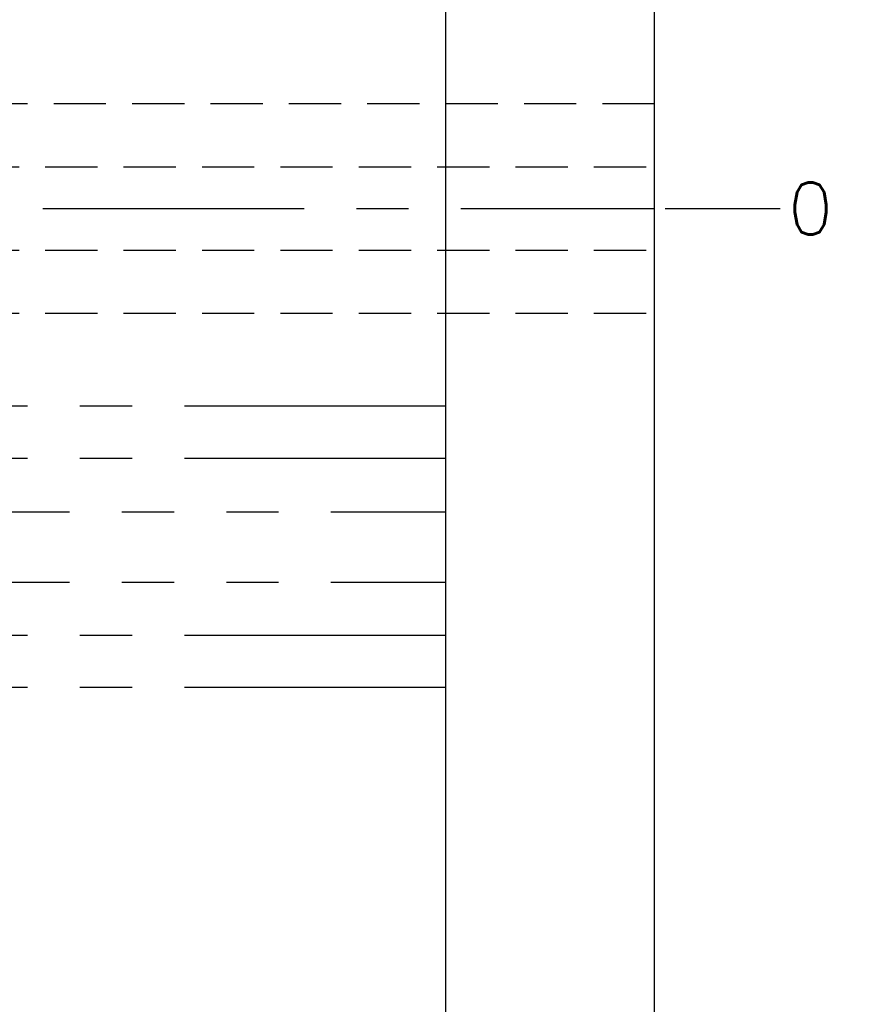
# Model space of a CAD drawing. Extents: x 2651 to 11825, y -3833 to 1075.
# Tile 435 of 656: x 4846 to 4887, y -3147 to -3100. Entities that reach past the tile are written whole.
import ezdxf

# ---------------------------------------------------------------- set-up
doc = ezdxf.new("R2010")
doc.units = 0
doc.header["$LTSCALE"] = 10
for name, pattern in [('CENTER', [2, 1.25, -0.25, 0.25, -0.25]), ('HIDDEN', [0.375, 0.25, -0.125]), ('PHANTOM', [2.5, 1.25, -0.25, 0.25, -0.25, 0.25, -0.25])]:
    doc.linetypes.add(name, pattern=pattern)
doc.layers.get('0').update_dxf_attribs({"linetype": 'CONTINUOUS'})
doc.layers.get('Defpoints').update_dxf_attribs({"linetype": 'CONTINUOUS'})
for name, color, linetype in [('CEN', 1, 'CENTER'), ('COOL', 150, 'HIDDEN'), ('DIM', 3, 'CONTINUOUS'), ('LAYER_108', 7, 'CONTINUOUS')]:
    doc.layers.add(name, color=color, linetype=linetype)
doc.styles.get("Standard").update_dxf_attribs({"font": 'romans.shx'})
doc.dimstyles.new('1-1', dxfattribs={"dimtxt": 2.5, "dimasz": 2.5, "dimexe": 1, "dimexo": 0.5, "dimtad": 0, "dimrnd": 1.38778e-17, "dimzin": 9, "dimdsep": 46, "dimtxsty": 'Standard', "dimblk": 'CLOSED', "dimcen": 0, "dimclrd": 3, "dimclre": 3, "dimclrt": 3, "dimazin": 2, "dimtfac": 0.75, "dimtofl": 0, "dimtmove": 0, "dimatfit": 3, "dimfxl": 0, "dimtolj": 1, "dimarcsym": 0})

# ---------------------------------------------------------------- blocks, each defined once
blk = doc.blocks.new('*D746')
at = {"layer": 'Defpoints', "color": 0}
for p in [(4876.454, -3109.358), (4876.454, -3109.358), (4882.454, -3109.358)]:
    blk.add_point(p, dxfattribs=at)
at = {"layer": 'DIM', "color": 3, "lineweight": -2}
blk.add_line((4876.954, -3109.358), (4882.454, -3109.358), dxfattribs=at)
at = {"layer": 'DIM', "color": 3, "insert": (4883.913, -3109.358), "char_height": 2.5, "attachment_point": 5}
blk.add_mtext('\\A1;0', dxfattribs=at)
blk = doc.blocks.new('_Closed')
at = {"color": 0, "linetype": 'ByBlock', "lineweight": -2}
for p, q in [((-1, 0.167), (0, 0)), ((-1, 0.167), (-1, -0.167)), ((0, 0), (-1, -0.167)), ((0, 0), (-1, 0))]:
    blk.add_line(p, q, dxfattribs=at)
blk = doc.blocks.new('*D747')
at = {"layer": 'Defpoints', "color": 0}
for p in [(4876.454, -3109.358), (4876.454, -3170.112), (4876.454, -3176.112)]:
    blk.add_point(p, dxfattribs=at)
at = {"layer": 'DIM', "color": 3, "lineweight": -2}
blk.add_line((4876.454, -3170.612), (4876.454, -3176.112), dxfattribs=at)
at = {"layer": 'DIM', "color": 3, "insert": (4876.454, -3177.571), "char_height": 2.5, "attachment_point": 5, "rotation": 90}
blk.add_mtext('\\A1;0', dxfattribs=at)
blk = doc.blocks.new('*D748')
at = {"layer": 'Defpoints', "color": 0}
for p in [(4876.454, -3109.358), (4835.964, -3170.112), (4835.964, -3176.112)]:
    blk.add_point(p, dxfattribs=at)
at = {"layer": 'DIM', "color": 3, "lineweight": -2}
blk.add_line((4835.964, -3170.612), (4835.964, -3176.112), dxfattribs=at)
at = {"layer": 'DIM', "color": 3, "insert": (4835.964, -3181.678), "char_height": 2.5, "attachment_point": 5, "rotation": 90}
blk.add_mtext('\\A1;40.49', dxfattribs=at)
blk = doc.blocks.new('*D749')
at = {"layer": 'Defpoints', "color": 0}
for p in [(4876.454, -3109.358), (4807.215, -3163.693), (4807.215, -3176.112)]:
    blk.add_point(p, dxfattribs=at)
at = {"layer": 'DIM', "color": 3, "lineweight": -2}
blk.add_line((4807.215, -3164.193), (4807.215, -3176.112), dxfattribs=at)
at = {"layer": 'DIM', "color": 3, "insert": (4807.215, -3181.737), "char_height": 2.5, "attachment_point": 5, "rotation": 90}
blk.add_mtext('\\A1;69.24', dxfattribs=at)
blk = doc.blocks.new('*D750')
at = {"layer": 'Defpoints', "color": 0}
for p in [(4836.454, -3042.546), (4836.454, -3062.788), (4876.454, -3109.358)]:
    blk.add_point(p, dxfattribs=at)
at = {"layer": 'DIM', "color": 3, "lineweight": -2}
blk.add_line((4836.454, -3062.288), (4836.454, -3042.546), dxfattribs=at)
at = {"layer": 'DIM', "color": 3, "insert": (4836.454, -3039.897), "char_height": 2.5, "attachment_point": 5, "rotation": 90}
blk.add_mtext('\\A1;40', dxfattribs=at)
blk = doc.blocks.new('*D3361')
at = {"layer": 'Defpoints', "color": 0}
for p in [(4876.454, -3109.358), (4866.454, -3170.358), (4866.454, -3176.112)]:
    blk.add_point(p, dxfattribs=at)
at = {"layer": 'DIM', "color": 3, "lineweight": -2}
blk.add_line((4866.454, -3170.858), (4866.454, -3176.112), dxfattribs=at)
at = {"layer": 'DIM', "color": 3, "insert": (4866.454, -3178.582), "char_height": 2.5, "attachment_point": 5, "rotation": 90}
blk.add_mtext('\\A1;10', dxfattribs=at)
blk = doc.blocks.new('*D3362')
at = {"layer": 'Defpoints', "color": 0}
for p in [(4876.454, -3048.358), (4882.454, -3048.358), (4876.454, -3109.358)]:
    blk.add_point(p, dxfattribs=at)
at = {"layer": 'DIM', "color": 3, "lineweight": -2}
blk.add_line((4876.954, -3048.358), (4882.454, -3048.358), dxfattribs=at)
at = {"layer": 'DIM', "color": 3, "insert": (4884.687, -3048.358), "char_height": 2.5, "attachment_point": 5}
blk.add_mtext('\\A1;61', dxfattribs=at)
blk = doc.blocks.new('*D3363')
at = {"layer": 'Defpoints', "color": 0}
for p in [(4876.454, -3109.358), (4876.454, -3170.358), (4882.454, -3170.358)]:
    blk.add_point(p, dxfattribs=at)
at = {"layer": 'DIM', "color": 3, "lineweight": -2}
blk.add_line((4876.954, -3170.358), (4882.454, -3170.358), dxfattribs=at)
at = {"layer": 'DIM', "color": 3, "insert": (4884.687, -3170.358), "char_height": 2.5, "attachment_point": 5}
blk.add_mtext('\\A1;61', dxfattribs=at)
blk = doc.blocks.new('*D3544')
at = {"layer": 'Defpoints', "color": 0}
for p in [(4876.454, -3109.358), (4817.299, -3114.358), (4817.299, -3132.06)]:
    blk.add_point(p, dxfattribs=at)
at = {"layer": 'DIM', "color": 3, "lineweight": -2}
blk.add_line((4817.299, -3114.858), (4817.299, -3132.06), dxfattribs=at)
at = {"layer": 'DIM', "color": 3, "insert": (4817.299, -3137.685), "char_height": 2.5, "attachment_point": 5, "rotation": 90}
blk.add_mtext('\\A1;59.16', dxfattribs=at)

msp = doc.modelspace()

# ---------------------------------------------------------------- linework, layer by layer
at = {"layer": 'CEN'}
msp.add_line((4807.184, -3109.358), (4876.454, -3109.358), dxfattribs=at)
at = {"layer": 'COOL', "linetype": 'HIDDEN'}
for p, q in [((4876.454, -3104.358), (4817.299, -3104.358)), ((4817.299, -3107.358), (4876.454, -3107.358)), ((4817.299, -3111.358), (4876.454, -3111.358)), ((4817.299, -3114.358), (4876.454, -3114.358))]:
    msp.add_line(p, q, dxfattribs=at)
at = {"layer": 'LAYER_108', "color": 0, "linetype": 'Continuous'}
for p, q in [((4866.454, -3054.358), (4866.454, -3164.358)), ((4876.454, -3164.358), (4876.454, -3054.358))]:
    msp.add_line(p, q, dxfattribs=at)
at = {"layer": 'LAYER_108', "color": 253, "linetype": 'PHANTOM'}
for p, q in [((4866.454, -3118.821), (4835.964, -3118.821)), ((4866.454, -3121.321), (4835.964, -3121.321)), ((4835.964, -3123.866), (4866.454, -3123.866)), ((4835.964, -3127.234), (4866.454, -3127.234)), ((4866.454, -3129.78), (4835.964, -3129.78)), ((4866.454, -3132.28), (4835.964, -3132.28))]:
    msp.add_line(p, q, dxfattribs=at)

# ---------------------------------------------------------------- dimensions: what is measured, and where the dimension line sits
at = {"layer": 'DIM'}
for feature_location, offset, dtype, origin, picture, middle in [((4836.454, -3062.788), (0, 20.242), 1, (4876.454, -3109.358), '*D750', (4836.454, -3039.897)), ((4876.454, -3048.358), (6, 0), 0, (4876.454, -3109.358), '*D3362', (4884.687, -3048.358)), ((4876.454436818, -3109.357951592), (6, 0), 0, (4876.454436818, -3109.357951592), '*D746', (4883.912770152, -3109.357951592)), ((4807.215, -3163.693), (0, -12.42), 1, (4876.454, -3109.358), '*D749', (4807.215, -3181.737)), ((4817.2991, -3114.358), (0, -17.702), 1, (4876.4544, -3109.358), '*D3544', (4817.2991, -3137.6849)), ((4835.964, -3170.112), (0, -6), 1, (4876.454, -3109.358), '*D748', (4835.964, -3181.678)), ((4866.454, -3170.358), (0, -5.754), 1, (4876.454, -3109.358), '*D3361', (4866.454, -3178.582)), ((4876.454436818, -3170.112211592), (0, -6), 1, (4876.454436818, -3109.357951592), '*D747', (4876.454436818, -3177.570544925)), ((4876.454, -3170.358), (6, 0), 0, (4876.454, -3109.358), '*D3363', (4884.687, -3170.358))]:
    dim = msp.add_ordinate_dim(feature_location=feature_location, offset=offset, dtype=dtype, origin=origin, dimstyle='1-1', dxfattribs=at)
    dim.commit()
    dim.dimension.update_dxf_attribs({"geometry": picture, "text_midpoint": middle})

doc.saveas('drawing.dxf')
